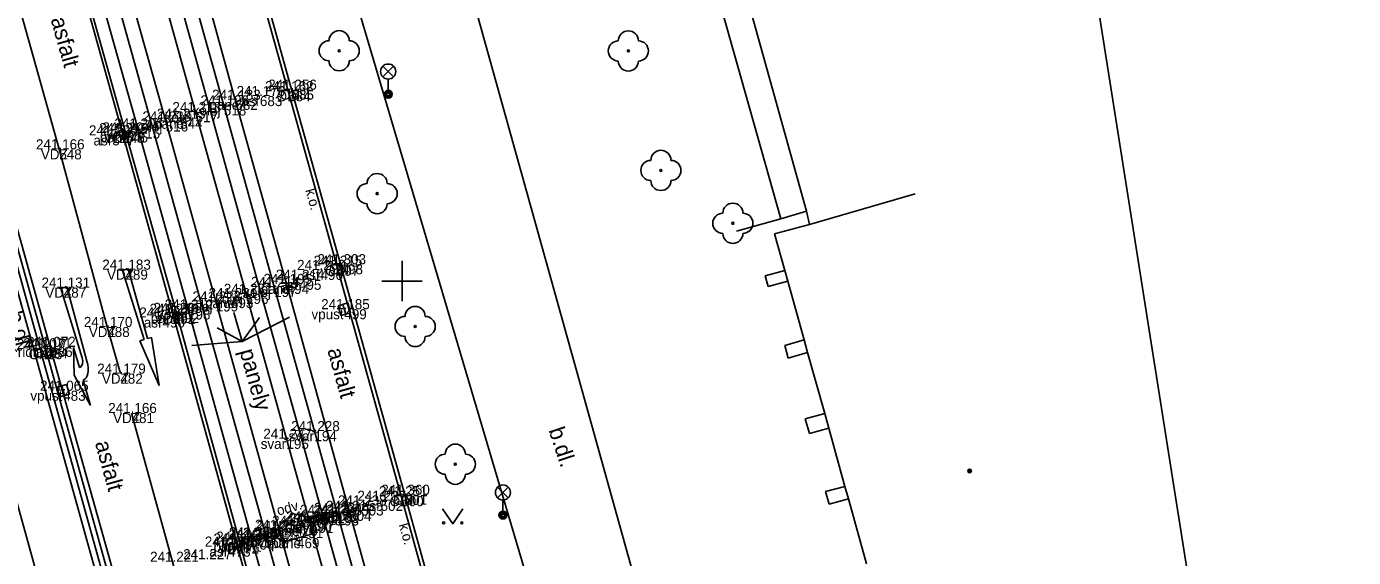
# Model space of a CAD drawing. Extents: x -599098 to -598820, y -1159597 to -1158744.
# Drawn here: x -598918.7 to -598852.7, y -1159313.7 to -1159287.3 of the extents above; entities that cross this region are included whole.
import ezdxf

# ---------------------------------------------------------------- set-up
doc = ezdxf.new("R2010")
doc.units = 0
for name, color, linetype in [('body', 7, 'Continuous'), ('budovy', 7, 'Continuous'), ('dešťové vpusti šachty', 7, 'Continuous'), ('druh pozemku stromy', 7, 'Continuous'), ('hektometrická síť', 7, 'Continuous'), ('kresba', 7, 'Continuous'), ('kódy bodů', 7, 'Continuous'), ('mapový rám legenda', 7, 'Continuous'), ('popisy', 7, 'Continuous'), ('tram_detaily', 7, 'Continuous'), ('tram_koleje', 7, 'Continuous'), ('tram_odvodňovač', 7, 'Continuous'), ('tram_osa', 7, 'Continuous'), ('vodorovné dopravní značení_bílé', 7, 'Continuous'), ('výšky bodů', 7, 'Continuous'), ('značky IS', 7, 'Continuous'), ('čísla bodů', 7, 'Continuous')]:
    doc.layers.add(name, color=color, linetype=linetype)

msp = doc.modelspace()

# ---------------------------------------------------------------- linework, layer by layer
at = {"layer": 'body'}
for p, q in [((-598905.668, -1159290.562), (-598905.668, -1159290.562)), ((-598905.5, -1159290.485), (-598905.5, -1159290.485)), ((-598908.297, -1159290.99), (-598908.297, -1159290.99)), ((-598907.074, -1159290.802), (-598907.074, -1159290.802)), ((-598910.273, -1159291.602), (-598910.273, -1159291.602)), ((-598908.872, -1159291.269), (-598908.872, -1159291.269)), ((-598913.156, -1159292.417), (-598913.156, -1159292.417)), ((-598911.762, -1159292.066), (-598911.762, -1159292.066)), ((-598911.046, -1159291.929), (-598911.046, -1159291.929)), ((-598914.42, -1159292.758), (-598914.42, -1159292.758)), ((-598913.918, -1159292.641), (-598913.918, -1159292.641)), ((-598913.756, -1159292.612), (-598913.756, -1159292.612)), ((-598917.056, -1159293.452), (-598917.056, -1159293.452)), ((-598913.766, -1159299.434), (-598913.766, -1159299.434)), ((-598904.058, -1159299.45), (-598904.058, -1159299.45)), ((-598903.249, -1159299.238), (-598903.249, -1159299.238)), ((-598903.061, -1159299.165), (-598903.061, -1159299.165)), ((-598916.833, -1159300.329), (-598916.833, -1159300.329)), ((-598906.364, -1159300.294), (-598906.364, -1159300.294)), ((-598905.744, -1159300.144), (-598905.744, -1159300.144)), ((-598905.129, -1159299.938), (-598905.129, -1159299.938)), ((-598909.272, -1159301.015), (-598909.272, -1159301.015)), ((-598908.518, -1159300.847), (-598908.518, -1159300.847)), ((-598907.762, -1159300.639), (-598907.762, -1159300.639)), ((-598911.411, -1159301.631), (-598911.411, -1159301.631)), ((-598911.218, -1159301.586), (-598911.218, -1159301.586)), ((-598910.652, -1159301.413), (-598910.652, -1159301.413)), ((-598902.873, -1159301.401), (-598902.873, -1159301.401)), ((-598914.669, -1159302.285), (-598914.669, -1159302.285)), ((-598911.92, -1159301.812), (-598911.92, -1159301.812)), ((-598918.009, -1159303.387), (-598918.009, -1159303.387)), ((-598917.747, -1159303.344), (-598917.747, -1159303.344)), ((-598917.507, -1159303.273), (-598917.507, -1159303.273)), ((-598914.019, -1159304.606), (-598914.019, -1159304.606)), ((-598916.862, -1159305.455), (-598916.862, -1159305.455)), ((-598913.461, -1159306.565), (-598913.461, -1159306.565)), ((-598904.364, -1159307.465), (-598904.364, -1159307.465)), ((-598905.752, -1159307.846), (-598905.752, -1159307.846)), ((-598901.068, -1159310.93), (-598901.068, -1159310.93)), ((-598900.042, -1159310.7), (-598900.042, -1159310.7)), ((-598899.87, -1159310.628), (-598899.87, -1159310.628)), ((-598903.922, -1159311.624), (-598903.922, -1159311.624)), ((-598903.26, -1159311.655), (-598903.26, -1159311.655)), ((-598903.235, -1159311.533), (-598903.235, -1159311.533)), ((-598902.633, -1159311.426), (-598902.633, -1159311.426)), ((-598902.036, -1159311.16), (-598902.036, -1159311.16)), ((-598905.311, -1159312.167), (-598905.311, -1159312.167)), ((-598904.611, -1159311.955), (-598904.611, -1159311.955)), ((-598904.53, -1159312.027), (-598904.53, -1159312.027)), ((-598908.097, -1159312.96), (-598908.097, -1159312.96)), ((-598907.473, -1159312.856), (-598907.473, -1159312.856)), ((-598907.449, -1159312.74), (-598907.449, -1159312.74)), ((-598906.763, -1159312.764), (-598906.763, -1159312.764)), ((-598906.171, -1159312.373), (-598906.171, -1159312.373)), ((-598906.097, -1159312.431), (-598906.097, -1159312.431)), ((-598905.227, -1159312.786), (-598905.227, -1159312.786)), ((-598908.654, -1159313.206), (-598908.654, -1159313.206)), ((-598908.235, -1159313.053), (-598908.235, -1159313.053))]:
    msp.add_line(p, q, dxfattribs=at)
at = {"layer": 'budovy'}
for p, q in [((-598879.87, -1159296.53), (-598886.87, -1159271.36)), ((-598874.466, -1159295.657), (-598879.72, -1159297.19)), ((-598879.72, -1159297.19), (-598879.87, -1159296.53)), ((-598881.47, -1159297.65), (-598879.72, -1159297.19)), ((-598880.96, -1159299.47), (-598881.47, -1159297.65)), ((-598881.93, -1159299.74), (-598880.96, -1159299.47)), ((-598881.78, -1159300.27), (-598881.93, -1159299.74)), ((-598880.81, -1159300), (-598880.96, -1159299.47)), ((-598880.81, -1159300), (-598881.78, -1159300.27)), ((-598879.99, -1159302.93), (-598880.81, -1159300)), ((-598880.96, -1159303.2), (-598879.99, -1159302.93)), ((-598879.82, -1159303.56), (-598879.99, -1159302.93)), ((-598880.78, -1159303.83), (-598880.96, -1159303.2)), ((-598879.82, -1159303.56), (-598880.78, -1159303.83)), ((-598878.97, -1159306.59), (-598879.82, -1159303.56)), ((-598879.94, -1159306.86), (-598878.97, -1159306.59)), ((-598879.73, -1159307.58), (-598879.94, -1159306.86)), ((-598878.77, -1159307.32), (-598878.97, -1159306.59)), ((-598878.77, -1159307.32), (-598879.73, -1159307.58)), ((-598877.96, -1159310.21), (-598878.77, -1159307.32)), ((-598878.93, -1159310.47), (-598877.96, -1159310.21)), ((-598877.79, -1159310.83), (-598877.96, -1159310.21)), ((-598878.75, -1159311.1), (-598878.93, -1159310.47)), ((-598877.79, -1159310.83), (-598878.75, -1159311.1)), ((-598876.89, -1159314.06), (-598877.79, -1159310.83))]:
    msp.add_line(p, q, dxfattribs=at)
for radius in [0.09, 0.0398]:
    msp.add_circle((-598871.76, -1159309.442), radius, dxfattribs=at)
at = {"layer": 'dešťové vpusti šachty'}
for p, q in [((-598902.94, -1159301.16), (-598902.806, -1159301.642)), ((-598916.931, -1159305.215), (-598916.793, -1159305.695))]:
    msp.add_line(p, q, dxfattribs=at)
for points in [[(-598903.181, -1159301.227), (-598903.047, -1159301.709), (-598902.565, -1159301.575), (-598902.699, -1159301.093)], [(-598917.172, -1159305.284), (-598917.033, -1159305.765), (-598916.552, -1159305.626), (-598916.691, -1159305.145)]]:
    msp.add_lwpolyline(points, close=True, dxfattribs=at)
at = {"layer": 'druh pozemku stromy'}
msp.add_lwpolyline([(-598897.98, -1159311.32), (-598897.48, -1159312.07), (-598896.98, -1159311.32)], dxfattribs=at)
for centre in [(-598903.13, -1159288.55), (-598888.74, -1159288.56), (-598887.12, -1159294.5), (-598901.241, -1159295.655), (-598883.54, -1159297.13), (-598899.35, -1159302.26), (-598897.35, -1159309.11), (-598897.93, -1159312.02), (-598897.031, -1159312.02)]:
    msp.add_circle(centre, 0.05, dxfattribs=at)
for centre, start, end in [((-598903.13, -1159288.05), 0, 180), ((-598888.74, -1159288.06), 0, 180), ((-598903.63, -1159288.55), 90, 270), ((-598902.63, -1159288.55), 270, 90), ((-598889.24, -1159288.56), 90, 270), ((-598888.24, -1159288.56), 270, 90), ((-598903.13, -1159289.05), 180, 0), ((-598888.74, -1159289.06), 180, 0), ((-598887.12, -1159294), 0, 180), ((-598887.62, -1159294.5), 90, 270), ((-598886.62, -1159294.5), 270, 90), ((-598901.741, -1159295.655), 90, 270), ((-598901.241, -1159295.155), 0, 180), ((-598900.741, -1159295.655), 270, 90), ((-598887.12, -1159295), 180, 0), ((-598901.241, -1159296.155), 180, 0), ((-598883.54, -1159296.63), 0, 180), ((-598884.04, -1159297.13), 90, 270), ((-598883.04, -1159297.13), 270, 90), ((-598883.54, -1159297.63), 180, 0), ((-598899.85, -1159302.26), 90, 270), ((-598899.35, -1159301.76), 0, 180), ((-598898.85, -1159302.26), 270, 90), ((-598899.35, -1159302.76), 180, 0), ((-598897.35, -1159308.61), 0, 180), ((-598897.85, -1159309.11), 90, 270), ((-598896.85, -1159309.11), 270, 90), ((-598897.35, -1159309.61), 180, 0)]:
    msp.add_arc(centre, 0.5, start, end, dxfattribs=at)
at = {"layer": 'hektometrická síť'}
for p, q in [((-598900, -1159301), (-598900, -1159299)), ((-598901, -1159300), (-598899, -1159300))]:
    msp.add_line(p, q, dxfattribs=at)
at = {"layer": 'kresba'}
for p, q in [((-598881.15, -1159296.9), (-598887.55, -1159274.21)), ((-598887.62, -1159335.56), (-598904.989, -1159276.953)), ((-598911.494, -1159279.482), (-598908.297, -1159290.99)), ((-598905.668, -1159290.562), (-598908.653, -1159279.883)), ((-598908.458, -1159279.83), (-598905.5, -1159290.485)), ((-598913.756, -1159292.612), (-598916.958, -1159281.216)), ((-598905.668, -1159290.562), (-598903.249, -1159299.238)), ((-598903.061, -1159299.165), (-598905.5, -1159290.485)), ((-598924.78, -1159290.76), (-598910.498, -1159342.295)), ((-598908.297, -1159290.99), (-598905.744, -1159300.144)), ((-598911.218, -1159301.586), (-598913.756, -1159292.612)), ((-598918.313, -1159303.471), (-598920.8, -1159294.515)), ((-598920.496, -1159294.431), (-598918.009, -1159303.387)), ((-598917.747, -1159303.344), (-598920.255, -1159294.354)), ((-598917.507, -1159303.273), (-598919.993, -1159294.335)), ((-598881.15, -1159296.9), (-598883.35, -1159297.52)), ((-598879.87, -1159296.53), (-598881.15, -1159296.9)), ((-598903.249, -1159299.238), (-598900.042, -1159310.7)), ((-598899.87, -1159310.628), (-598903.061, -1159299.165)), ((-598905.744, -1159300.144), (-598902.633, -1159311.426)), ((-598908.097, -1159312.96), (-598911.218, -1159301.586)), ((-598915.126, -1159314.915), (-598918.313, -1159303.471)), ((-598918.009, -1159303.387), (-598914.822, -1159314.83)), ((-598914.583, -1159314.746), (-598917.747, -1159303.344)), ((-598914.311, -1159314.687), (-598917.507, -1159303.273)), ((-598900.042, -1159310.7), (-598897.993, -1159318.081)), ((-598897.819, -1159318.019), (-598899.87, -1159310.628)), ((-598902.633, -1159311.426), (-598900.571, -1159318.825)), ((-598906.048, -1159320.529), (-598908.097, -1159312.96)), ((-598904.44, -1159312.566), (-598905.942, -1159312.985))]:
    msp.add_line(p, q, dxfattribs=at)
msp.add_lwpolyline([(-598898.87, -1159277.38), (-598880.72, -1159342.43), (-598877.649, -1159343.478)], dxfattribs=at)
at = {"layer": 'mapový rám legenda'}
msp.add_line((-598852.658, -1159366.632), (-598869.083, -1159262.925), dxfattribs=at)
at = {"layer": 'popisy'}
for q in [(-598908.37, -1159301.559), (-598909.198, -1159302.321), (-598905.595, -1159301.793), (-598907.102, -1159301.816), (-598910.464, -1159303.211)]:
    msp.add_line((-598907.952, -1159303.011), q, dxfattribs=at)
at = {"layer": 'tram_detaily'}
for p, q in [((-598904.461, -1159307.492), (-598904.267, -1159307.438)), ((-598905.848, -1159307.873), (-598905.655, -1159307.819))]:
    msp.add_line(p, q, dxfattribs=at)
at = {"layer": 'tram_koleje'}
for p, q in [((-598912.08, -1159279.752), (-598908.872, -1159291.269)), ((-598914.987, -1159280.5), (-598911.762, -1159292.066)), ((-598910.273, -1159291.602), (-598913.47, -1159280.118)), ((-598913.156, -1159292.417), (-598916.402, -1159280.766)), ((-598907.762, -1159300.639), (-598910.273, -1159291.602)), ((-598908.872, -1159291.269), (-598906.364, -1159300.294)), ((-598910.652, -1159301.413), (-598913.156, -1159292.417)), ((-598911.762, -1159292.066), (-598909.272, -1159301.015)), ((-598904.364, -1159307.465), (-598906.364, -1159300.294)), ((-598906.097, -1159312.431), (-598909.272, -1159301.015)), ((-598905.752, -1159307.846), (-598907.762, -1159300.639)), ((-598910.652, -1159301.413), (-598907.473, -1159312.856)), ((-598903.235, -1159311.533), (-598904.364, -1159307.465)), ((-598905.752, -1159307.846), (-598904.611, -1159311.955)), ((-598901.113, -1159319.147), (-598903.235, -1159311.533)), ((-598904.611, -1159311.955), (-598902.511, -1159319.493)), ((-598907.473, -1159312.856), (-598905.418, -1159320.232)), ((-598904.016, -1159319.897), (-598906.097, -1159312.431))]:
    msp.add_line(p, q, dxfattribs=at)
at = {"layer": 'tram_odvodňovač'}
for p, q in [((-598905.463, -1159311.565), (-598906.511, -1159312.594)), ((-598905.463, -1159311.565), (-598904.206, -1159311.835)), ((-598903.32, -1159311.447), (-598904.59, -1159311.819)), ((-598904.53, -1159312.027), (-598903.26, -1159311.655)), ((-598903.26, -1159311.655), (-598903.32, -1159311.447)), ((-598904.59, -1159311.819), (-598904.53, -1159312.027)), ((-598907.449, -1159312.74), (-598906.171, -1159312.373)), ((-598907.39, -1159312.944), (-598907.449, -1159312.74)), ((-598906.112, -1159312.577), (-598907.39, -1159312.944)), ((-598906.171, -1159312.373), (-598906.112, -1159312.577))]:
    msp.add_line(p, q, dxfattribs=at)
at = {"layer": 'tram_osa'}
for points in [[(-598899.092, -1159329.068), (-598899.795, -1159326.546), (-598900.414, -1159324.33), (-598901.812, -1159319.32), (-598903.923, -1159311.744), (-598905.058, -1159307.655), (-598907.063, -1159300.466), (-598909.572, -1159291.435), (-598912.775, -1159279.935), (-598916.216, -1159267.6), (-598919.298, -1159256.528), (-598922.406, -1159245.387), (-598925.567, -1159234.028), (-598928.719, -1159222.75), (-598930.29, -1159217.137), (-598931.87, -1159211.467), (-598935.042, -1159200.074), (-598938.102, -1159189.074), (-598940.508, -1159180.437)], [(-598943.386, -1159181.246), (-598941.005, -1159189.804), (-598937.933, -1159200.884), (-598934.743, -1159212.306), (-598933.186, -1159217.877), (-598931.618, -1159223.492), (-598928.466, -1159234.82), (-598925.295, -1159246.198), (-598922.199, -1159257.3), (-598919.105, -1159268.407), (-598915.694, -1159280.633), (-598912.459, -1159292.241), (-598909.962, -1159301.214), (-598906.785, -1159312.643), (-598904.717, -1159320.064), (-598903.303, -1159325.131), (-598902.718, -1159327.242), (-598901.994, -1159329.852)]]:
    msp.add_lwpolyline(points, dxfattribs=at)
at = {"layer": 'vodorovné dopravní značení_bílé'}
for p, q in [((-598913.766, -1159299.434), (-598913.91, -1159299.476)), ((-598913.91, -1159299.476), (-598912.841, -1159302.914)), ((-598913.622, -1159299.392), (-598913.766, -1159299.434)), ((-598912.668, -1159302.864), (-598913.622, -1159299.392)), ((-598916.689, -1159300.287), (-598916.977, -1159300.371)), ((-598916.977, -1159300.371), (-598915.917, -1159303.812)), ((-598915.681, -1159303.993), (-598916.689, -1159300.287)), ((-598912.841, -1159302.914), (-598913.042, -1159302.973)), ((-598913.042, -1159302.973), (-598912.08, -1159305.192)), ((-598912.466, -1159302.805), (-598912.668, -1159302.864)), ((-598912.08, -1159305.192), (-598912.466, -1159302.805)), ((-598916.056, -1159304.302), (-598916.343, -1159303.311)), ((-598916.343, -1159303.311), (-598916.322, -1159304.679)), ((-598916.322, -1159304.679), (-598915.508, -1159306.192)), ((-598915.508, -1159306.192), (-598915.876, -1159304.924))]:
    msp.add_line(p, q, dxfattribs=at)
for points in [[(-598943.582, -1159185.946), (-598942.505, -1159190.025), (-598939.306, -1159201.419), (-598936.254, -1159212.528), (-598933.072, -1159223.855), (-598929.939, -1159234.979), (-598926.778, -1159246.583), (-598923.663, -1159257.689), (-598920.565, -1159268.775), (-598917.074, -1159281.27), (-598913.918, -1159292.641), (-598911.411, -1159301.631), (-598908.235, -1159313.053), (-598906.136, -1159320.564), (-598903.467, -1159330.193), (-598901.88, -1159336.11), (-598901.065, -1159339.223)], [(-598914.019, -1159304.606), (-598914.669, -1159302.285), (-598917.056, -1159293.452), (-598920.249, -1159282.127), (-598923.668, -1159269.63), (-598923.907, -1159268.746)], [(-598913.461, -1159306.565), (-598911.429, -1159313.961), (-598909.401, -1159321.309), (-598906.683, -1159331.07), (-598905.08, -1159336.934), (-598904.173, -1159340.046)]]:
    msp.add_lwpolyline(points, dxfattribs=at)
for centre, major_axis, ratio in [((-598916.176, -1159303.886), (-0.12, 0.415), 0.625), ((-598916.109, -1159304.117), (-0.234, 0.807), 0.531429)]:
    msp.add_ellipse(centre, major_axis=major_axis, ratio=ratio, start_param=3.141593, end_param=4.712389, dxfattribs=at)
at = {"layer": 'značky IS'}
for p, q in [((-598900.955, -1159289.85), (-598900.425, -1159289.32)), ((-598900.955, -1159289.32), (-598900.425, -1159289.85)), ((-598900.69, -1159289.96), (-598900.69, -1159290.71)), ((-598895.245, -1159310.78), (-598894.715, -1159310.25)), ((-598895.245, -1159310.25), (-598894.715, -1159310.78)), ((-598894.98, -1159310.89), (-598894.98, -1159311.64))]:
    msp.add_line(p, q, dxfattribs=at)
for centre, radius in [((-598900.69, -1159289.585), 0.375), ((-598900.69, -1159290.71), 0.2), ((-598900.69, -1159290.71), 0.145), ((-598900.69, -1159290.71), 0.0876), ((-598894.98, -1159310.515), 0.375), ((-598894.98, -1159311.64), 0.2), ((-598894.98, -1159311.64), 0.145), ((-598894.98, -1159311.64), 0.0876)]:
    msp.add_circle(centre, radius, dxfattribs=at)

# ---------------------------------------------------------------- texts
at = {"layer": 'kódy bodů'}
for s, p in [('OD', (-598906.24, -1159291.062)), ('ON', (-598906.07, -1159290.985)), ('pane', (-598909.587, -1159291.49)), ('asf', (-598908.007, -1159291.302)), ('kolej', (-598911.813, -1159292.102)), ('kolej', (-598910.412, -1159291.769)), ('kolej', (-598914.696, -1159292.917)), ('kolej', (-598913.302, -1159292.566)), ('pane', (-598912.336, -1159292.429)), ('asf', (-598915.353, -1159293.258)), ('pane', (-598915.046, -1159293.112)), ('VDZ', (-598914.838, -1159293.141)), ('VDZ', (-598917.976, -1159293.952)), ('VDZ', (-598914.686, -1159299.934)), ('asf', (-598904.991, -1159299.95)), ('OD', (-598903.821, -1159299.738)), ('ON', (-598903.631, -1159299.665)), ('VDZ', (-598917.753, -1159300.829)), ('kolej', (-598907.904, -1159300.794)), ('pane', (-598907.034, -1159300.644)), ('asf', (-598906.062, -1159300.438)), ('kolej', (-598910.812, -1159301.515)), ('pane', (-598909.808, -1159301.347)), ('kolej', (-598909.302, -1159301.139)), ('asf', (-598912.853, -1159302.312)), ('pane', (-598912.508, -1159302.086)), ('VDZ', (-598912.331, -1159302.131)), ('kolej', (-598912.192, -1159301.913)), ('vpust', (-598904.508, -1159301.901)), ('VDZ', (-598915.589, -1159302.785)), ('pridla', (-598919.493, -1159303.773)), ('ON', (-598918.579, -1159303.887)), ('OD', (-598918.319, -1159303.844)), ('VDZ', (-598914.939, -1159305.106)), ('vpust', (-598918.497, -1159305.955)), ('VDZ', (-598914.381, -1159307.065)), ('svar', (-598905.647, -1159307.965)), ('svar', (-598907.035, -1159308.346)), ('asf', (-598902.001, -1159311.43)), ('OD', (-598900.614, -1159311.2)), ('ON', (-598900.44, -1159311.128)), ('Odvo', (-598905.24, -1159312.124)), ('kolej', (-598904.775, -1159312.033)), ('Odvo', (-598904.578, -1159312.155)), ('pane', (-598903.923, -1159311.926)), ('asf', (-598902.969, -1159311.66)), ('Odvo', (-598907.489, -1159312.873)), ('pane', (-598906.601, -1159312.667)), ('kolej', (-598906.151, -1159312.455)), ('Odvo', (-598905.848, -1159312.527)), ('kolej', (-598909.013, -1159313.356)), ('Odvo', (-598908.767, -1159313.24)), ('Odvo', (-598908.081, -1159313.264)), ('kolej', (-598907.637, -1159312.931)), ('pane', (-598906.517, -1159313.286)), ('asf', (-598909.587, -1159313.706)), ('pane', (-598909.387, -1159313.46)), ('VDZ', (-598909.155, -1159313.553))]:
    msp.add_text(s, height=0.5, dxfattribs=at).set_placement(p)
at = {"layer": 'popisy'}
for s, height, rotation, p in [('asfalt', 0.8, 285.56013, (-598917.491, -1159286.981)), ('k.o.', 0.5, 285.57927, (-598904.816, -1159295.48)), ('b.dl.', 0.8, 285.51949, (-598919.659, -1159301.615)), ('panely', 0.8, 285.54223, (-598908.096, -1159303.482)), ('asfalt', 0.8, 285.56013, (-598903.728, -1159303.431)), ('b.dl.', 0.8, 288.38931, (-598892.72, -1159307.41)), ('asfalt', 0.8, 285.56013, (-598915.289, -1159308.049)), ('k.o.', 0.5, 285.5149, (-598900.167, -1159312.119))]:
    msp.add_text(s, height=height, rotation=rotation, dxfattribs=at).set_placement(p)
at = {"layer": 'tram_odvodňovač'}
msp.add_text('odv.', height=0.5, rotation=15.01836, dxfattribs=at).set_placement((-598906.162, -1159311.666))
at = {"layer": 'výšky bodů'}
for s, p in [('241.183', (-598909.449, -1159290.99)), ('241.176', (-598908.234, -1159290.802)), ('241.162', (-598906.82, -1159290.562)), ('241.256', (-598906.66, -1159290.485)), ('241.218', (-598911.425, -1159291.602)), ('241.196', (-598910.032, -1159291.269)), ('241.228', (-598912.914, -1159292.066)), ('241.213', (-598912.198, -1159291.929)), ('241.206', (-598915.58, -1159292.758)), ('241.215', (-598915.07, -1159292.641)), ('241.204', (-598914.908, -1159292.612)), ('241.206', (-598914.316, -1159292.417)), ('241.166', (-598918.216, -1159293.452)), ('241.183', (-598914.918, -1159299.434)), ('241.200', (-598905.224, -1159299.45)), ('241.215', (-598904.401, -1159299.238)), ('241.303', (-598904.213, -1159299.165)), ('241.214', (-598907.516, -1159300.294)), ('241.195', (-598906.896, -1159300.144)), ('241.214', (-598906.281, -1159299.938)), ('241.131', (-598917.941, -1159300.329)), ('241.231', (-598909.626, -1159300.847)), ('241.231', (-598908.87, -1159300.639)), ('241.225', (-598912.563, -1159301.631)), ('241.235', (-598912.37, -1159301.586)), ('241.212', (-598911.804, -1159301.413)), ('241.228', (-598910.424, -1159301.015)), ('241.185', (-598904.025, -1159301.401)), ('241.170', (-598915.835, -1159302.285)), ('241.199', (-598913.072, -1159301.812)), ('241.217', (-598919.161, -1159303.387)), ('241.071', (-598918.855, -1159303.344)), ('241.072', (-598918.659, -1159303.273)), ('241.179', (-598915.171, -1159304.606)), ('241.065', (-598918.014, -1159305.455)), ('241.166', (-598914.621, -1159306.565)), ('241.228', (-598905.516, -1159307.465)), ('241.247', (-598906.904, -1159307.846)), ('241.251', (-598901.15, -1159310.7)), ('241.360', (-598901.036, -1159310.628)), ('241.234', (-598904.387, -1159311.533)), ('241.215', (-598903.785, -1159311.426)), ('241.238', (-598903.188, -1159311.16)), ('241.237', (-598902.22, -1159310.93)), ('241.254', (-598906.463, -1159312.167)), ('241.248', (-598905.763, -1159311.955)), ('241.251', (-598905.638, -1159312.027)), ('241.243', (-598905.074, -1159311.624)), ('241.238', (-598904.412, -1159311.655)), ('241.239', (-598908.625, -1159312.856)), ('241.250', (-598908.615, -1159312.74)), ('241.259', (-598907.915, -1159312.764)), ('241.259', (-598907.323, -1159312.373)), ('241.253', (-598907.249, -1159312.431)), ('241.251', (-598906.335, -1159312.786)), ('241.236', (-598909.814, -1159313.206)), ('241.243', (-598909.387, -1159313.053)), ('241.229', (-598909.249, -1159312.96)), ('241.221', (-598912.537, -1159313.961)), ('241.227', (-598910.893, -1159313.834))]:
    msp.add_text(s, height=0.5, dxfattribs=at).set_placement(p)
at = {"layer": 'čísla bodů'}
for s, p in [('684', (-598905.668, -1159291.062)), ('685', (-598905.5, -1159290.985)), ('682', (-598908.297, -1159291.49)), ('683', (-598907.074, -1159291.302)), ('517', (-598910.273, -1159292.102)), ('518', (-598908.872, -1159291.769)), ('515', (-598913.156, -1159292.917)), ('516', (-598911.762, -1159292.566)), ('544', (-598911.046, -1159292.429)), ('547', (-598914.42, -1159293.258)), ('546', (-598913.918, -1159293.141)), ('545', (-598913.756, -1159293.112)), ('548', (-598917.056, -1159293.952)), ('489', (-598913.766, -1159299.934)), ('496', (-598904.058, -1159299.95)), ('497', (-598903.249, -1159299.738)), ('498', (-598903.061, -1159299.665)), ('487', (-598916.833, -1159300.829)), ('197', (-598906.364, -1159300.794)), ('494', (-598905.744, -1159300.644)), ('495', (-598905.129, -1159300.438)), ('199', (-598909.272, -1159301.515)), ('493', (-598908.518, -1159301.347)), ('196', (-598907.762, -1159301.139)), ('491', (-598911.411, -1159302.131)), ('492', (-598911.218, -1159302.086)), ('198', (-598910.652, -1159301.913)), ('499', (-598902.873, -1159301.901)), ('488', (-598914.669, -1159302.785)), ('490', (-598911.92, -1159302.312)), ('485', (-598918.009, -1159303.887)), ('484', (-598917.747, -1159303.844)), ('486', (-598917.507, -1159303.773)), ('482', (-598914.019, -1159305.106)), ('483', (-598916.862, -1159305.955)), ('481', (-598913.461, -1159307.065)), ('194', (-598904.364, -1159307.965)), ('195', (-598905.752, -1159308.346)), ('502', (-598901.068, -1159311.43)), ('500', (-598900.042, -1159311.2)), ('501', (-598899.87, -1159311.128)), ('192', (-598903.922, -1159312.124)), ('193', (-598903.26, -1159312.155)), ('189', (-598903.235, -1159312.033)), ('504', (-598902.633, -1159311.926)), ('503', (-598902.036, -1159311.66)), ('470', (-598905.311, -1159312.667)), ('190', (-598904.611, -1159312.455)), ('191', (-598904.53, -1159312.527)), ('471', (-598908.097, -1159313.46)), ('200', (-598907.473, -1159313.356)), ('204', (-598907.449, -1159313.24)), ('203', (-598906.763, -1159313.264)), ('202', (-598906.171, -1159312.873)), ('201', (-598906.097, -1159312.931)), ('469', (-598905.227, -1159313.286)), ('473', (-598908.654, -1159313.706)), ('472', (-598908.235, -1159313.553))]:
    msp.add_text(s, height=0.5, dxfattribs=at).set_placement(p)

doc.saveas('drawing.dxf')
